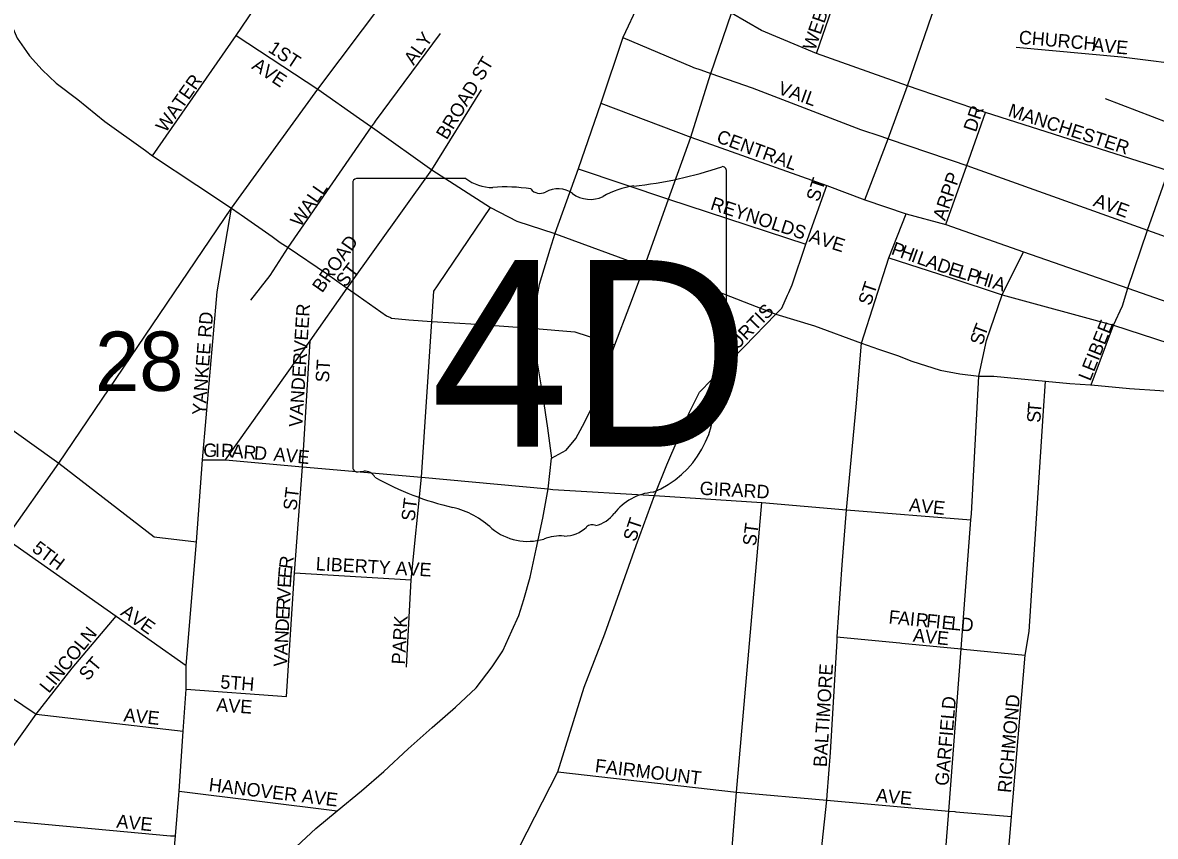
# Model space of a CAD drawing. Extents: x 1310247 to 1552180, y 377264 to 706493.
# Drawn here: x 1429725 to 1433944, y 554978 to 558011 of the extents above; entities that cross this region are included whole.
import ezdxf

# ---------------------------------------------------------------- set-up
doc = ezdxf.new("R2010")
doc.units = 0
for name, color, linetype in [('GM_X_City_Street', 7, 'Continuous'), ('GM_X_City_Street_Text', 7, 'Continuous'), ('GM_X_Section_Text', 7, 'Continuous'), ('GM_X_State_Location', 7, 'Continuous'), ('GM_X_State_Route', 7, 'Continuous'), ('GM_X_State_Shield', 7, 'Continuous')]:
    doc.layers.add(name, color=color, linetype=linetype)

msp = doc.modelspace()

# ---------------------------------------------------------------- linework, layer by layer
at = {"layer": 'GM_X_City_Street'}
for points in [[(1433021, 557775.8), (1433110.8, 558039), (1433216.1, 558309.7), (1433224, 558347.7), (1433340.8, 558741.5), (1433367, 558814)], [(1432681.6, 557895.6), (1432772.7, 558159.8), (1432872.5, 558459.9)], [(1430519.4, 557962.5), (1430828.2, 558417.1)], [(1430824, 557763.5), (1431157, 558206.4)], [(1434940.7, 557109.1), (1434940.7, 557109.1), (1434764.2, 557167.5), (1434750.2, 557172.2), (1434384.1, 557305.4), (1434377.5, 557307.8), (1433993.5, 557458.4), (1433311.5, 557676), (1433021, 557775.8), (1432681.6, 557895.6), (1432477.3, 557982), (1432365.5, 558045.6)], [(1430208.3, 557514.8), (1430519.4, 557962.5)], [(1430519.4, 557962.5), (1430824, 557763.5)], [(1431039.3, 557643.2), (1431280.8, 557970.4)], [(1431959.9, 557955.7), (1432218.7, 557845.7), (1432223.7, 557844), (1432250.3, 557834.8)], [(1433425.7, 557919.7), (1433818.3, 557883.9), (1434094.7, 557848.9)], [(1432250.3, 557834.8), (1432287.8, 557821.8), (1432442.4, 557768), (1432845.7, 557613), (1432921.1, 557587.4), (1432939.1, 557581.2)], [(1432861.7, 557350.1), (1432949, 557577.9), (1433021, 557775.8)], [(1429374.7, 555681.8), (1429375.3, 555682.5), (1429377.2, 555685.2), (1429505.4, 555867), (1429661.5, 556088.3), (1429859.5, 556368.8), (1430502, 557319.6), (1430824, 557763.5)], [(1430824, 557763.5), (1430824, 557763.5), (1430979.4, 557654.1), (1431023.9, 557622.4), (1431036.5, 557613.4)], [(1431248.3, 557462.4), (1431433.3, 557760.8)], [(1433757.4, 557728.4), (1434048.9, 557616.2), (1434433, 557477.6), (1434630.1, 557408.3), (1434842.3, 557339.3)], [(1431878.4, 557710.7), (1432213.9, 557584.3), (1432720.4, 557403.6)], [(1430574.4, 556975.9), (1430646, 557069), (1430713.5, 557172.3), (1431023.9, 557622.4), (1431035.1, 557637.5), (1431039.3, 557643.2)], [(1433163.1, 557258), (1433163.4, 557258.8), (1433241.4, 557478.5), (1433311.5, 557676)], [(1433704.3, 556660.8), (1433788.3, 556883.1), (1433821.1, 556955.4), (1433841.6, 557020.9), (1433915.2, 557237), (1433993.5, 557458.4), (1434048.9, 557616.2), (1434059.8, 557647.5)], [(1431036.5, 557613.4), (1431248.3, 557462.4), (1431466.9, 557321.7)], [(1432939.1, 557581.2), (1432949, 557577.9), (1433172.5, 557501.9), (1433187.4, 557496.9)], [(1433187.4, 557496.9), (1433241.4, 557478.5), (1433273.1, 557467.8), (1433915.2, 557237), (1434133, 557159.6), (1434323.4, 557091.8)], [(1430933.9, 557021.1), (1431248.3, 557462.4)], [(1431794.2, 557466.2), (1432130.2, 557352.6)], [(1432578.8, 557005.4), (1432591.4, 557034), (1432642.3, 557185.3), (1432720.4, 557403.6)], [(1432720.4, 557403.6), (1432861.7, 557350.1)], [(1432130.2, 557352.6), (1432642.3, 557185.3)], [(1432861.7, 557350.1), (1433015.8, 557298.5), (1433163.1, 557258), (1433452.6, 557156.9), (1433841.6, 557020.9), (1434235.7, 556883.1), (1434542.4, 556774.4), (1434743.9, 556702.9), (1434758.7, 556697.7)], [(1430393.9, 556381.7), (1430394, 556381.9), (1430449.2, 557007.5), (1430502, 557319.6)], [(1431275.1, 557037.7), (1431466.9, 557321.7)], [(1431466.9, 557321.7), (1431565.3, 557270.7), (1431706.4, 557225.4), (1431709.6, 557224.2)], [(1432758.4, 555706.7), (1432759.3, 555721.8), (1432777, 555990.5), (1432793.8, 556194.7), (1432829, 556579), (1432848.8, 556815.6), (1432950.9, 557134.6), (1433015.8, 557298.5)], [(1431709.6, 557224.2), (1432041.4, 557101.7)], [(1433287.6, 556699.7), (1433315.1, 556826.6), (1433373.9, 556995.9), (1433452.6, 557156.9)], [(1432950.9, 557134.6), (1433174.4, 557062.4), (1433373.9, 556995.9), (1433788.3, 556883.1), (1433994.6, 556816.3), (1434199.3, 556759.3)], [(1430795.8, 556824.8), (1430933.9, 557021.1)], [(1431210.1, 556317.2), (1431248.9, 556896.8), (1431256.1, 557009.5), (1431270.1, 557030.3), (1431275.1, 557037.7)], [(1432078.4, 556248.2), (1432123.9, 556363.1), (1432208.6, 556558.6), (1432246.1, 556633.5), (1432337.2, 556728), (1432412.2, 556802.8), (1432530.8, 556924.6), (1432553.1, 556946.8), (1432574.2, 556994.8), (1432578.8, 557005.4)], [(1430480.7, 556380.9), (1430795.8, 556824.8)], [(1430766.6, 556354.8), (1430795.8, 556824.8)], [(1429371.2, 556717.5), (1429841.4, 556381.8)], [(1432934, 553035.5), (1433025.2, 553234.7), (1433045.7, 553481.1), (1433075.7, 553843.8), (1433092.7, 554048.7), (1433106.7, 554217.4), (1433133, 554535.6), (1433174.1, 555072.3), (1433220.4, 555676.9), (1433257.1, 556157.5), (1433258.8, 556179.8), (1433286.2, 556693.5), (1433287.6, 556699.7)], [(1433357.5, 554448), (1433362.9, 554512.6), (1433408.3, 555051.5), (1433458.9, 555653.5), (1433473.6, 555741.6), (1433525.5, 556545), (1433535, 556674.6)], [(1429841.4, 556381.8), (1429859.5, 556368.8), (1430215, 556094.1), (1430372.7, 556075.7)], [(1430278.8, 554281.3), (1430255, 554325.5), (1430254.2, 554411.9), (1430257.4, 554518.8), (1430279.5, 554818.1), (1430294.2, 554980.4), (1430307.2, 555146), (1430322.7, 555370.3), (1430334.1, 555526.1), (1430334.2, 555615.2), (1430372.7, 556075.7), (1430393.9, 556381.7)], [(1430394, 556381.9), (1430480.7, 556380.9), (1430766.6, 556354.8), (1431210.1, 556317.2), (1431682.2, 556272.9), (1431699.9, 556271.3), (1432078.4, 556248.2)], [(1430707.9, 555499.6), (1430737.4, 555959.6), (1430766.6, 556354.8)], [(1431154.1, 555608.3), (1431172.4, 555934.6), (1431210.1, 556317.2)], [(1430789.3, 553470), (1430899.1, 553642.7), (1431329.8, 554458.3), (1431575.4, 554938.8), (1431718.1, 555218.6), (1431747.5, 555313.9), (1431816.7, 555534.2), (1431893.7, 555732.3), (1432009.9, 556061.8), (1432078.4, 556248.2)], [(1432078.4, 556248.2), (1432478.6, 556222.7), (1432793.8, 556194.7), (1433257.1, 556157.5)], [(1432284.9, 553924.8), (1432302.6, 554141.8), (1432311.1, 554285.4), (1432342.4, 554618.8), (1432384.3, 555142.5), (1432478.6, 556222.7)], [(1429661.5, 556088.3), (1429661.6, 556088.3), (1430072.6, 555799.2), (1430334.2, 555615.2)], [(1430737.4, 555959.6), (1431172.4, 555934.6)], [(1429663.8, 555237.4), (1429664.5, 555244.9), (1429682.8, 555303.7), (1429775.1, 555432.9), (1429908.8, 555605), (1430072.6, 555799.2)], [(1432721.4, 555131.7), (1432734.3, 555290.4), (1432758.4, 555706.7)], [(1432759.3, 555721.8), (1432769.3, 555721), (1432992.5, 555699.2)], [(1429377.2, 555685.2), (1429624.8, 555533.7), (1429775.1, 555432.9), (1430322.7, 555370.3)], [(1432992.5, 555699.2), (1432999.2, 555698.5), (1433220.4, 555676.9), (1433225.7, 555676.3)], [(1433225.7, 555676.3), (1433229.1, 555676), (1433458.9, 555653.5)], [(1430334.1, 555526.1), (1430707.9, 555499.6)], [(1431718.1, 555218.6), (1432384.3, 555142.5), (1432719.8, 555112.7), (1433174.1, 555072.3), (1433196.8, 555070.3)], [(1430307.2, 555146), (1430895.6, 555072.6)], [(1432582.8, 552157.4), (1432611, 552505.7), (1432613.1, 552601.7), (1432647.2, 553061.2), (1432684.5, 553441.9), (1432692, 553512.3), (1432717.2, 553800.3), (1432723.8, 553887.1), (1432721.8, 553980), (1432686, 554036.3), (1432641.2, 554089.7), (1432630.4, 554198.2), (1432636.7, 554262.7), (1432662.8, 554582.9), (1432719.8, 555112.7), (1432721.4, 555131.7)], [(1428964.9, 555100.8), (1429646.4, 555038.2), (1430275.5, 554980.3), (1430294.2, 554980.4)], [(1433196.8, 555070.3), (1433201.1, 555069.9), (1433408.3, 555051.5)]]:
    msp.add_lwpolyline(points, dxfattribs=at)
at = {"layer": 'GM_X_State_Route'}
for points in [[(1429990, 558966.6), (1429888.7, 558763.7), (1429806, 558593.4), (1429731.3, 558449.9), (1429677.7, 558316.9), (1429657, 558244.3), (1429649.2, 558180.4), (1429655.3, 558115.6), (1429668.8, 558033.3), (1429704.5, 557953.2), (1429738.6, 557903.4)], [(1432041.4, 557101.7), (1432130.2, 557352.6), (1432213.9, 557584.3), (1432286.7, 557818.6), (1432287.8, 557821.8), (1432365.5, 558045.6), (1432447.7, 558272.8), (1432517.7, 558454.7), (1432558.1, 558573.7), (1432618.6, 558747), (1432658.1, 558894.5)], [(1432062.3, 558150.1), (1432018.3, 558079.8), (1431959.9, 557955.7), (1431878.4, 557710.7), (1431794.2, 557466.2), (1431706.4, 557225.4), (1431688, 557165)], [(1429738.6, 557903.4), (1429749.4, 557887.5), (1429797.8, 557834.8), (1429849.6, 557785.6), (1429930, 557724.2), (1430031.1, 557643), (1430181.6, 557534.1)], [(1430181.6, 557534.1), (1430208.3, 557514.8), (1430373, 557405.7), (1430502, 557319.6), (1430531.3, 557299.8)], [(1430531.3, 557299.8), (1430538.9, 557294.7), (1430654.2, 557213.4), (1430684.4, 557192), (1430713.5, 557172.3), (1430855.9, 557075.8), (1430933.9, 557021.1), (1430974.1, 556992.9), (1431080.5, 556918.3), (1431094.4, 556911.6)], [(1431688, 557165), (1431648.3, 557034.5), (1431618.7, 556871.8)], [(1431931, 556809.7), (1431986.6, 556957.1), (1432041.4, 557101.7)], [(1432041.4, 557101.7), (1432265.9, 557027.1), (1432530.8, 556924.6), (1432673.7, 556880.2), (1432848.8, 556815.6), (1432913, 556793.8), (1432983.8, 556769.7), (1433037.4, 556748.9), (1433142.8, 556715.2), (1433216.2, 556701.4), (1433286.2, 556693.5), (1433342.3, 556692.8), (1433432.2, 556684.1), (1433535, 556674.6), (1433625.7, 556666), (1433703, 556660.9)], [(1431094.4, 556911.6), (1431098.1, 556909.9), (1431162.8, 556903.5), (1431248.9, 556896.8), (1431415, 556887.1), (1431618.7, 556871.8)], [(1431618.7, 556871.8), (1431642.8, 556735), (1431662.1, 556616.2), (1431679.4, 556499.6), (1431694.8, 556387)], [(1431618.7, 556871.8), (1431781.3, 556858.6), (1431931, 556809.7)], [(1431694.8, 556387), (1431749.6, 556417.8), (1431784.6, 556461.1), (1431809.7, 556506.6), (1431841.2, 556568), (1431883.8, 556681.3), (1431931, 556809.7)], [(1433703, 556660.9), (1433704.3, 556660.8), (1433847.7, 556647.8), (1433960.9, 556639.2), (1434040.4, 556632.3), (1434157, 556629.7), (1434216.6, 556624.5), (1434294.4, 556613.3), (1434430, 556596.9), (1434456.7, 556592.5)], [(1430744.3, 554939.6), (1430816.9, 555007.3), (1430895.6, 555072.6), (1430986.6, 555147.6), (1431069.7, 555220.2), (1431161.1, 555304.2), (1431250, 555383.3), (1431337.3, 555460), (1431413.9, 555531.8), (1431473.5, 555609.2), (1431513.4, 555669.6), (1431546.9, 555743.8), (1431573, 555801.7), (1431590.9, 555861.3), (1431615.4, 555944.4), (1431637.4, 556048), (1431662.7, 556163.8), (1431682.2, 556272.9), (1431694.8, 556387)]]:
    msp.add_lwpolyline(points, dxfattribs=at)
at = {"layer": 'GM_X_State_Shield'}
for p, q in [((1432346.3, 556903.6), (1432346.3, 557456.4)), ((1430954.1, 557412), (1430954.1, 556355.4)), ((1431375.5, 557430.2), (1430967.8, 557430.2)), ((1432346.2, 556903.8), (1432346.3, 556903.6))]:
    msp.add_line(p, q, dxfattribs=at)
for centre, radius, start, end in [((1431850.4, 558870.7), 1476.4, 275.8445, 288.9065), ((1432330.9, 557458.7), 15.5, 351.8621, 97.738), ((1430970.1, 557414.3), 16.1, 98.1301, 188.1301), ((1431472.6, 557552.9), 156.4, 231.6195, 271.1119), ((1431524.5, 556837), 561.6, 80.4867, 94.9883), ((1431652, 557419.7), 45.1, 219.7921, 297.1024), ((1431718.3, 557297.6), 93.8, 54.4667, 119.1411), ((1432038.7, 557107.5), 297, 97.3462, 120.7689), ((1431839.4, 557465.1), 112.9, 233.8562, 294.8282), ((1432342.7, 556863.1), 24, 107.944, 210.337), ((1432329.8, 556901.5), 16.6, 289.6038, 7.7341), ((1432190.1, 556793.2), 144, 340.033, 23.6496), ((1432401.8, 556672.3), 104.8, 136.8065, 186.9296), ((1431933.1, 556602), 369.3, 292.3089, 8.9858), ((1430970.2, 556353.1), 16.3, 171.9584, 258.3066), ((1430972.7, 556461.2), 124.2, 267.339, 280.6039), ((1430998.1, 556294.4), 44.8, 29.7484, 93.2717), ((1431563.4, 557243.8), 1066.1, 240.4129, 257.1985), ((1432088.8, 556058.7), 202.2, 94.4031, 142.5768), ((1431245.5, 555880.7), 333.6, 47.1842, 75.836), ((1431832.6, 556253), 119.3, 282.8732, 323.2771), ((1431606.3, 556289.2), 211.7, 230.7004, 286.2918), ((1431744.1, 556210), 112.8, 268.777, 315.5493), ((1431846.1, 556107.7), 31.8, 65.7517, 132.6484), ((1431728.6, 555923.8), 173.9, 85.6951, 111.2099)]:
    msp.add_arc(centre, radius, start, end, dxfattribs=at)

# ---------------------------------------------------------------- texts
at = {"layer": 'GM_X_City_Street_Text'}
for s, rotation, p in [('WEBSTER', 71.2888, (1432676.2, 557903.8)), ('CHURCH', 355.0756, (1433433.9, 557932.2)), ('ALY', 54.6865, (1431181.4, 557849)), ('A', 353.5391, (1433707, 557905.7)), ('V', 353.5391, (1433750.7, 557900.8)), ('E', 355.1577, (1433796, 557895.7)), ('1ST', 326.9733, (1430635.4, 557904.3)), ('AVE', 326.312, (1430574.6, 557841.5)), ('BROAD ST', 58.8907, (1431304.3, 557571.2)), ('WATER', 55.0061, (1430257.4, 557598.2)), ('VAIL', 340.4671, (1432534.3, 557746.8)), ('DR', 71.5614, (1433275.2, 557600)), ('MANCHESTER', 341.9527, (1433392, 557663.3)), ('CENTRAL', 339.8609, (1432305.6, 557566.4)), ('ST', 71.5716, (1432689.4, 557340.6)), ('ARPP', 71.566, (1433160.8, 557270)), ('WALL', 55.1268, (1430759, 557246.2)), ('REYNOLDS AVE', 341.9075, (1432283.2, 557315.7)), ('AVE', 339.6732, (1433709.2, 557328.8)), ('BROAD', 55.0091, (1430840.2, 557001)), ('P', 340.213, (1432956.7, 557148.4)), ('H', 340.1999, (1432989.8, 557136.5)), ('I', 340.2311, (1433031.3, 557121.6)), ('L', 340.213, (1433052, 557114.2)), ('A', 340.2256, (1433085.1, 557102.2)), ('ST', 52.4318, (1430927, 557021.7)), ('D', 340.4249, (1433126.7, 557087.3)), ('E', 342.168, (1433169.7, 557072)), ('L', 343.0476, (1433204, 557060.9)), ('P', 343.0558, (1433237.7, 557050.7)), ('H', 343.0754, (1433271.4, 557040.4)), ('I', 343.0579, (1433313.5, 557027.6)), ('A', 343.0754, (1433334.5, 557021.2)), ('ST', 71.5672, (1432883, 556953.4)), ('YANKEE RD', 85.7119, (1430405.5, 556546.3)), ('VANDERVEER', 86.3475, (1430766.1, 556502.2)), ('CURTIS', 45.8299, (1432352.7, 556754.6)), ('T', 69.1753, (1433309.5, 556838.8)), ('LEIBEE', 68.1998, (1433701.6, 556672.3)), ('S', 74.4861, (1433300.5, 556806.1)), ('ST', 86.4254, (1430865.2, 556668.4)), ('T', 84.9119, (1433517.2, 556553.2)), ('S', 88.1009, (1433516.1, 556518.8)), ('G', 359.9126, (1430397.1, 556392.2)), ('I', 359.9126, (1430441.1, 556392.1)), ('R', 357.4007, (1430462.5, 556392.1)), ('A', 355.23, (1430501.6, 556390.3)), ('R', 355.1123, (1430545.4, 556386.7)), ('D', 355.0984, (1430584.8, 556383.3)), ('AVE', 354.0899, (1430657.7, 556379)), ('GIRARD', 356.7622, (1432245.6, 556251.4)), ('ST', 82.8783, (1430744.2, 556190.4)), ('ST', 82.88, (1431184.2, 556150.7)), ('AVE', 354.0973, (1433024.9, 556189.7)), ('ST', 71.5607, (1432007.4, 556073.4)), ('ST', 82.88, (1432455.8, 556058.3)), ('5TH', 323.1319, (1429756, 556042.7)), ('R', 82.3267, (1430728.4, 555972.4)), ('LIBERTY AVE', 356.8568, (1430815.6, 555969.8)), ('E', 85.048, (1430725.5, 555938)), ('E', 87.126, (1430723.7, 555903.3)), ('V', 87.1161, (1430721.5, 555859.3)), ('AVE', 324.6856, (1430085.8, 555805.3)), ('R', 87.1171, (1430719.5, 555819.8)), ('D', 87.1216, (1430715.6, 555740.7)), ('E', 87.1158, (1430717.8, 555784.6)), ('PARK', 86.9046, (1431148.9, 555617.7)), ('F', 354.2255, (1432948.8, 555771.8)), ('A', 354.2478, (1432983.8, 555768.3)), ('I', 354.2198, (1433027.6, 555763.8)), ('R', 354.2359, (1433049.5, 555761.6)), ('F', 354.2369, (1433088.9, 555757.7)), ('I', 354.2462, (1433123.9, 555754.1)), ('E', 354.2255, (1433145.8, 555751.9)), ('L', 354.2542, (1433180.9, 555748.4)), ('D', 355.1898, (1433216.8, 555744.7)), ('LINCOLN', 50.906, (1429822, 555508.4)), ('AVE', 354.0969, (1433039.4, 555703.7)), ('N', 87.1136, (1430713.3, 555696.8)), ('A', 87.1331, (1430711.1, 555652.8)), ('ST', 49.7523, (1429967.2, 555554.5)), ('V', 87.1136, (1430708.9, 555608.9)), ('BALTIMORE', 86.4682, (1432719.7, 555235)), ('5TH', 355.4289, (1430459.5, 555529.8)), ('AVE', 356.0569, (1430444.7, 555444)), ('GARFIELD', 85.0314, (1433172.9, 555164.8)), ('RICHMOND', 84.7376, (1433406.1, 555138.5)), ('AVE', 354.0895, (1430098.9, 555406.6)), ('FAIRMOUNT', 353.1286, (1431854.6, 555217.4)), ('HANOVER AVE', 353.0903, (1430415.9, 555146.9)), ('AVE', 354.0973, (1432901.7, 555107.4)), ('AVE', 354.0895, (1430072.5, 555010.6))]:
    msp.add_text(s, height=50, rotation=rotation, dxfattribs=at).set_placement(p)
at = {"layer": 'GM_X_Section_Text'}
msp.add_text('28', height=221, rotation=0, dxfattribs=at).set_placement((1429994.5, 556638.3))
at = {"layer": 'GM_X_State_Location'}
for s in ['s', 'r']:
    msp.add_text(s, height=1, dxfattribs=at).set_placement((1431634.5, 556813.4))
msp.add_text('4D', height=1, rotation=0, dxfattribs=at).set_placement((1431351.9, 556740.7))
at = {"layer": 'GM_X_State_Shield'}
msp.add_text('4D', height=696.1, dxfattribs=at).set_placement((1431243.6, 556429.9))

doc.saveas('drawing.dxf')
